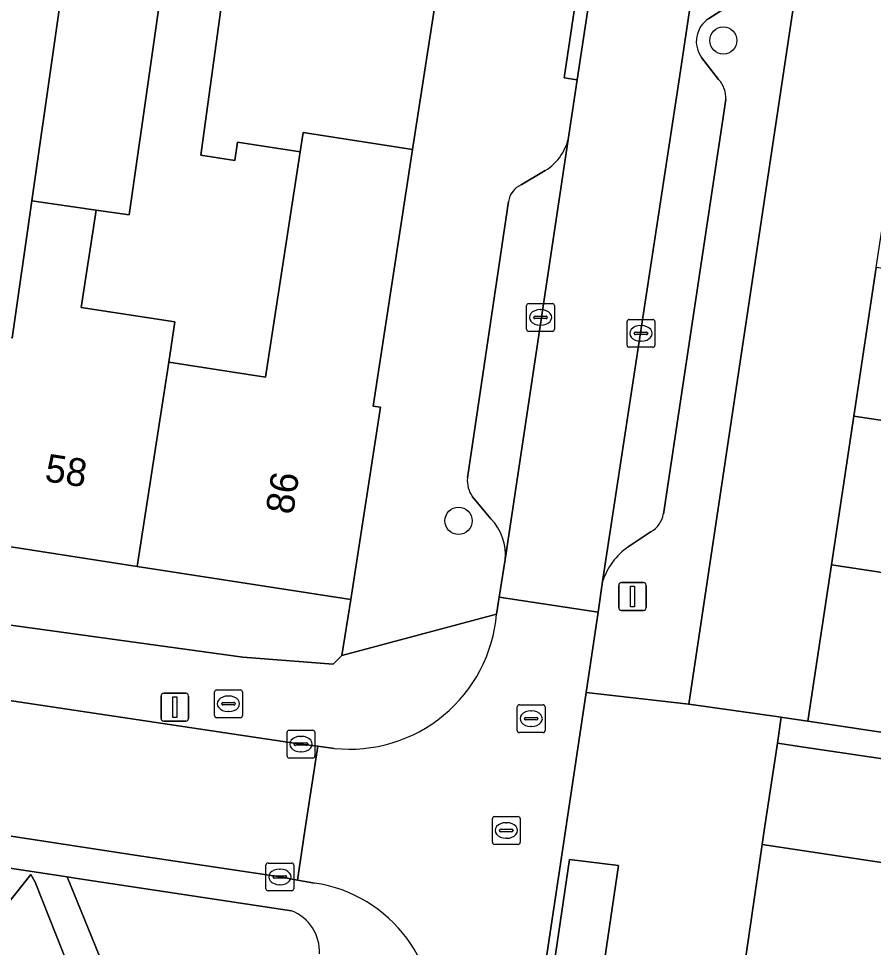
# Model space of a CAD drawing. Extents: x 163008 to 163854, y 382777 to 383982.
# Drawn here: x 163529.1 to 163559.84, y 383245.8 to 383279.18 of the extents above; entities that cross this region are included whole.
import ezdxf

# ---------------------------------------------------------------- set-up
doc = ezdxf.new("R2010")
doc.units = 0
for name, color, linetype in [('IMGEO_Boom', 7, 'Continuous'), ('IMGEO_Brandkraan', 7, 'Continuous'), ('IMGEO_Erf', 7, 'Continuous'), ('IMGEO_Groenvoorziening', 7, 'Continuous'), ('IMGEO_Kolk', 7, 'Continuous'), ('IMGEO_Lichtmast', 7, 'Continuous'), ('IMGEO_Muur', 7, 'Continuous'), ('IMGEO_Pand', 7, 'Continuous'), ('IMGEO_Pand_nummerreeks', 7, 'Continuous'), ('IMGEO_Parkeervlak_open', 7, 'Continuous'), ('IMGEO_Rijbaan_lokaal_open', 7, 'Continuous'), ('IMGEO_Rioolput', 7, 'Continuous'), ('IMGEO_Voetpad_halfverhard', 7, 'Continuous'), ('IMGEO_Voetpad_open', 7, 'Continuous')]:
    doc.layers.add(name, color=color, linetype=linetype)

msp = doc.modelspace()

# ---------------------------------------------------------------- linework, layer by layer
at = {"layer": 'IMGEO_Boom'}
for centre in [(163554.439, 383278.395), (163544.919, 383261.13)]:
    msp.add_circle(centre, 0.489, dxfattribs=at)
at = {"layer": 'IMGEO_Brandkraan'}
for p, q in [((163536.142, 383254.13), (163536.142, 383254.982)), ((163536.217, 383255.056), (163537.069, 383255.056)), ((163536.63, 383254.836), (163536.655, 383254.836)), ((163537.143, 383254.982), (163537.143, 383254.13)), ((163536.401, 383254.55), (163536.401, 383254.562)), ((163536.839, 383254.513), (163536.441, 383254.513)), ((163536.444, 383254.599), (163536.842, 383254.599)), ((163536.885, 383254.562), (163536.885, 383254.55)), ((163536.653, 383254.276), (163536.628, 383254.276)), ((163537.069, 383254.056), (163536.217, 383254.056))]:
    msp.add_line(p, q, dxfattribs=at)
for points in [[(163536.142, 383254.13), (163536.142, 383254.982)], [(163536.217, 383255.056), (163537.069, 383255.056)], [(163537.143, 383254.982), (163537.143, 383254.13)], [(163537.069, 383254.056), (163536.217, 383254.056)]]:
    msp.add_lwpolyline(points, dxfattribs=at)
for centre, radius, start, end in [((163536.219, 383254.98), 0.0765, 91.552, 178.448), ((163536.219, 383254.98), 0.0765, 91.552, 178.448), ((163537.067, 383254.98), 0.0765, 1.552, 88.448), ((163537.067, 383254.98), 0.0765, 1.552, 88.448), ((163536.441, 383254.559), 0.0403, 85.8775, 175.7526), ((163536.438, 383254.549), 0.0366, 178.938, 274.7102), ((163536.842, 383254.556), 0.043, 264.8664, 352.4533), ((163536.846, 383254.561), 0.0386, 1.7309, 96.639), ((163536.219, 383254.132), 0.0765, 181.552, 268.448), ((163536.219, 383254.132), 0.0765, 181.552, 268.448), ((163537.067, 383254.132), 0.0765, 271.552, 358.448), ((163537.067, 383254.132), 0.0765, 271.552, 358.448)]:
    msp.add_arc(centre, radius, start, end, dxfattribs=at)
for centre, major_axis, ratio, start_param, end_param in [((163536.629, 383254.556), (-0.387, 0.002), 0.722429, 4.712389, 7.853982), ((163536.654, 383254.556), (-0.39, 0.002), 0.717154, 1.570796, 4.712389)]:
    msp.add_ellipse(centre, major_axis=major_axis, ratio=ratio, start_param=start_param, end_param=end_param, dxfattribs=at)
at = {"layer": 'IMGEO_Erf'}
msp.add_lwpolyline([(163561.554, 383280.911), (163562.362, 383286.25), (163563.169, 383291.59), (163564.019, 383297.21), (163559.698, 383297.858), (163553.2, 383254.546), (163556.521, 383254.072), (163556.582, 383254.063), (163557.474, 383253.935), (163558.324, 383259.553), (163559.131, 383264.893), (163559.94, 383270.232), (163560.746, 383275.572)], close=True, dxfattribs=at)
for points in [[(163531.108, 383283.349), (163534.604, 383282.849), (163533.07, 383272.129), (163531.884, 383272.299), (163531.345, 383268.797), (163534.717, 383268.278), (163534.494, 383266.832), (163537.973, 383266.296), (163539.219, 383274.389), (163536.971, 383274.735), (163536.871, 383274.083), (163535.656, 383274.27), (163536.374, 383279.504), (163536.967, 383283.358), (163524.19, 383284.883)], [(163528.868, 383267.698), (163529.574, 383272.63), (163531.108, 383283.349)], [(163516.193, 383259.124), (163537.165, 383256.227), (163540.412, 383255.977), (163540.726, 383256.295), (163541.05, 383258.309), (163533.364, 383259.492), (163527.498, 383260.396)], [(163561.241, 383248.683), (163555.832, 383249.496), (163554.992, 383243.736)]]:
    msp.add_lwpolyline(points, dxfattribs=at)
at = {"layer": 'IMGEO_Groenvoorziening'}
msp.add_lwpolyline([(163529.687, 383248.145), (163529.535, 383248.419), (163523.786, 383241.186), (163524.116, 383241.186), (163532.962, 383239.887)], close=True, dxfattribs=at)
msp.add_lwpolyline([(163538.913, 383247.112), (163531.131, 383248.289), (163530.839, 383248.333), (163531.847, 383245.867), (163537.788, 383231.116), (163537.814, 383231.286), (163538.163, 383233.587), (163539.193, 383240.596)], dxfattribs=at)
msp.add_arc((163538.354, 383245.653), 1.563, 356.7853, 69.0252, dxfattribs=at)
at = {"layer": 'IMGEO_Kolk'}
for p, q in [((163547.365, 383268.015), (163547.365, 383268.867)), ((163547.44, 383268.941), (163548.292, 383268.941)), ((163548.366, 383268.867), (163548.366, 383268.015)), ((163547.624, 383268.435), (163547.624, 383268.447)), ((163547.667, 383268.484), (163548.065, 383268.484)), ((163547.853, 383268.721), (163547.878, 383268.721)), ((163548.108, 383268.447), (163548.108, 383268.435)), ((163548.062, 383268.398), (163547.664, 383268.398)), ((163547.876, 383268.161), (163547.851, 383268.161)), ((163550.977, 383267.441), (163550.977, 383268.293)), ((163551.052, 383268.367), (163551.904, 383268.367)), ((163551.465, 383268.147), (163551.49, 383268.147)), ((163551.978, 383268.293), (163551.978, 383267.441)), ((163548.292, 383267.941), (163547.44, 383267.941)), ((163551.236, 383267.861), (163551.236, 383267.873)), ((163551.674, 383267.824), (163551.276, 383267.824)), ((163551.279, 383267.91), (163551.677, 383267.91)), ((163551.72, 383267.873), (163551.72, 383267.861)), ((163551.488, 383267.587), (163551.463, 383267.587)), ((163551.904, 383267.367), (163551.052, 383267.367)), ((163547.029, 383253.594), (163547.029, 383254.446)), ((163547.104, 383254.52), (163547.956, 383254.52)), ((163548.03, 383254.446), (163548.03, 383253.594)), ((163547.517, 383254.3), (163547.542, 383254.3)), ((163547.288, 383254.014), (163547.288, 383254.026)), ((163547.726, 383253.977), (163547.328, 383253.977)), ((163547.331, 383254.063), (163547.729, 383254.063)), ((163547.54, 383253.74), (163547.515, 383253.74)), ((163547.772, 383254.026), (163547.772, 383254.014)), ((163538.75, 383252.68), (163538.75, 383253.532)), ((163538.825, 383253.606), (163539.677, 383253.606)), ((163539.751, 383253.532), (163539.751, 383252.68)), ((163547.956, 383253.52), (163547.104, 383253.52)), ((163539.009, 383253.1), (163539.009, 383253.112)), ((163539.052, 383253.149), (163539.45, 383253.149)), ((163539.238, 383253.386), (163539.263, 383253.386)), ((163539.493, 383253.112), (163539.493, 383253.1)), ((163539.447, 383253.063), (163539.049, 383253.063)), ((163539.261, 383252.826), (163539.236, 383252.826)), ((163539.677, 383252.606), (163538.825, 383252.606)), ((163537.993, 383247.908), (163537.993, 383248.76)), ((163538.068, 383248.834), (163538.92, 383248.834)), ((163538.994, 383248.76), (163538.994, 383247.908)), ((163538.481, 383248.614), (163538.506, 383248.614)), ((163538.252, 383248.328), (163538.252, 383248.34)), ((163538.69, 383248.291), (163538.292, 383248.291)), ((163538.295, 383248.377), (163538.693, 383248.377)), ((163538.736, 383248.34), (163538.736, 383248.328)), ((163538.92, 383247.834), (163538.068, 383247.834)), ((163538.504, 383248.054), (163538.479, 383248.054))]:
    msp.add_line(p, q, dxfattribs=at)
for points in [[(163547.365, 383268.015), (163547.365, 383268.867)], [(163547.44, 383268.941), (163548.292, 383268.941)], [(163548.366, 383268.867), (163548.366, 383268.015)], [(163550.977, 383267.441), (163550.977, 383268.293)], [(163551.052, 383268.367), (163551.904, 383268.367)], [(163551.978, 383268.293), (163551.978, 383267.441)], [(163548.292, 383267.941), (163547.44, 383267.941)], [(163551.904, 383267.367), (163551.052, 383267.367)], [(163547.029, 383253.594), (163547.029, 383254.446)], [(163547.104, 383254.52), (163547.956, 383254.52)], [(163548.03, 383254.446), (163548.03, 383253.594)], [(163538.75, 383252.68), (163538.75, 383253.532)], [(163538.825, 383253.606), (163539.677, 383253.606)], [(163539.751, 383253.532), (163539.751, 383252.68)], [(163547.956, 383253.52), (163547.104, 383253.52)], [(163539.677, 383252.606), (163538.825, 383252.606)], [(163537.993, 383247.908), (163537.993, 383248.76)], [(163538.068, 383248.834), (163538.92, 383248.834)], [(163538.994, 383248.76), (163538.994, 383247.908)], [(163538.92, 383247.834), (163538.068, 383247.834)]]:
    msp.add_lwpolyline(points, dxfattribs=at)
for centre, radius, start, end in [((163547.442, 383268.865), 0.0765, 91.552, 178.448), ((163547.442, 383268.865), 0.0765, 91.552, 178.448), ((163548.29, 383268.865), 0.0765, 1.552, 88.448), ((163548.29, 383268.865), 0.0765, 1.552, 88.448), ((163547.664, 383268.444), 0.0403, 85.8775, 175.7526), ((163547.661, 383268.434), 0.0366, 178.938, 274.7102), ((163548.065, 383268.441), 0.043, 264.8664, 352.4533), ((163548.069, 383268.446), 0.0386, 1.7309, 96.639), ((163551.054, 383268.291), 0.0765, 91.552, 178.448), ((163551.054, 383268.291), 0.0765, 91.552, 178.448), ((163551.902, 383268.291), 0.0765, 1.552, 88.448), ((163551.902, 383268.291), 0.0765, 1.552, 88.448), ((163547.442, 383268.017), 0.0765, 181.552, 268.448), ((163547.442, 383268.017), 0.0765, 181.552, 268.448), ((163548.29, 383268.017), 0.0765, 271.552, 358.448), ((163548.29, 383268.017), 0.0765, 271.552, 358.448), ((163551.276, 383267.87), 0.0403, 85.8775, 175.7526), ((163551.273, 383267.86), 0.0366, 178.938, 274.7102), ((163551.677, 383267.867), 0.043, 264.8664, 352.4533), ((163551.681, 383267.872), 0.0386, 1.7309, 96.639), ((163551.054, 383267.443), 0.0765, 181.552, 268.448), ((163551.054, 383267.443), 0.0765, 181.552, 268.448), ((163551.902, 383267.443), 0.0765, 271.552, 358.448), ((163551.902, 383267.443), 0.0765, 271.552, 358.448), ((163547.106, 383254.444), 0.0765, 91.552, 178.448), ((163547.106, 383254.444), 0.0765, 91.552, 178.448), ((163547.954, 383254.444), 0.0765, 1.552, 88.448), ((163547.954, 383254.444), 0.0765, 1.552, 88.448), ((163547.328, 383254.023), 0.0403, 85.8775, 175.7526), ((163547.325, 383254.013), 0.0366, 178.938, 274.7102), ((163547.729, 383254.02), 0.043, 264.8664, 352.4533), ((163547.733, 383254.025), 0.0386, 1.7309, 96.639), ((163538.827, 383253.53), 0.0765, 91.552, 178.448), ((163538.827, 383253.53), 0.0765, 91.552, 178.448), ((163539.675, 383253.53), 0.0765, 1.552, 88.448), ((163539.675, 383253.53), 0.0765, 1.552, 88.448), ((163547.106, 383253.596), 0.0765, 181.552, 268.448), ((163547.106, 383253.596), 0.0765, 181.552, 268.448), ((163547.954, 383253.596), 0.0765, 271.552, 358.448), ((163547.954, 383253.596), 0.0765, 271.552, 358.448), ((163539.049, 383253.109), 0.0403, 85.8775, 175.7526), ((163539.046, 383253.099), 0.0366, 178.938, 274.7102), ((163539.45, 383253.106), 0.043, 264.8664, 352.4533), ((163539.454, 383253.111), 0.0386, 1.7309, 96.639), ((163538.827, 383252.682), 0.0765, 181.552, 268.448), ((163538.827, 383252.682), 0.0765, 181.552, 268.448), ((163539.675, 383252.682), 0.0765, 271.552, 358.448), ((163539.675, 383252.682), 0.0765, 271.552, 358.448), ((163538.07, 383248.758), 0.0765, 91.552, 178.448), ((163538.07, 383248.758), 0.0765, 91.552, 178.448), ((163538.918, 383248.758), 0.0765, 1.552, 88.448), ((163538.918, 383248.758), 0.0765, 1.552, 88.448), ((163538.292, 383248.337), 0.0403, 85.8775, 175.7526), ((163538.289, 383248.327), 0.0366, 178.938, 274.7102), ((163538.693, 383248.334), 0.043, 264.8664, 352.4533), ((163538.697, 383248.339), 0.0386, 1.7309, 96.639), ((163538.07, 383247.91), 0.0765, 181.552, 268.448), ((163538.07, 383247.91), 0.0765, 181.552, 268.448), ((163538.918, 383247.91), 0.0765, 271.552, 358.448), ((163538.918, 383247.91), 0.0765, 271.552, 358.448)]:
    msp.add_arc(centre, radius, start, end, dxfattribs=at)
for centre, major_axis, ratio, start_param, end_param in [((163547.852, 383268.441), (-0.387, 0.002), 0.722429, 4.712389, 7.853982), ((163547.877, 383268.441), (-0.39, 0.002), 0.717154, 1.570796, 4.712389), ((163551.464, 383267.867), (-0.387, 0.002), 0.722429, 4.712389, 7.853982), ((163551.489, 383267.867), (-0.39, 0.002), 0.717154, 1.570796, 4.712389), ((163547.516, 383254.02), (-0.387, 0.002), 0.722429, 4.712389, 7.853982), ((163547.541, 383254.02), (-0.39, 0.002), 0.717154, 1.570796, 4.712389), ((163539.237, 383253.106), (-0.387, 0.002), 0.722429, 4.712389, 7.853982), ((163539.262, 383253.106), (-0.39, 0.002), 0.717154, 1.570796, 4.712389), ((163538.48, 383248.334), (-0.387, 0.002), 0.722429, 4.712389, 7.853982), ((163538.505, 383248.334), (-0.39, 0.002), 0.717154, 1.570796, 4.712389)]:
    msp.add_ellipse(centre, major_axis=major_axis, ratio=ratio, start_param=start_param, end_param=end_param, dxfattribs=at)
at = {"layer": 'IMGEO_Lichtmast'}
for p, q in [((163550.676, 383258.011), (163550.676, 383258.811)), ((163550.676, 383258.811), (163550.676, 383258.011)), ((163550.776, 383258.911), (163551.566, 383258.911)), ((163551.566, 383258.911), (163550.776, 383258.911)), ((163551.666, 383258.811), (163551.666, 383258.011)), ((163551.666, 383258.011), (163551.666, 383258.811)), ((163551.566, 383257.911), (163550.776, 383257.911)), ((163550.776, 383257.911), (163551.566, 383257.911)), ((163534.218, 383254.033), (163534.218, 383254.833)), ((163534.218, 383254.833), (163534.218, 383254.033)), ((163534.318, 383254.933), (163535.108, 383254.933)), ((163535.108, 383254.933), (163534.318, 383254.933)), ((163535.208, 383254.833), (163535.208, 383254.033)), ((163535.208, 383254.033), (163535.208, 383254.833)), ((163535.108, 383253.933), (163534.318, 383253.933)), ((163534.318, 383253.933), (163535.108, 383253.933))]:
    msp.add_line(p, q, dxfattribs=at)
for points in [[(163551.096, 383258.786), (163551.246, 383258.786), (163551.246, 383258.036), (163551.096, 383258.036), (163551.096, 383258.786)], [(163534.638, 383254.808), (163534.788, 383254.808), (163534.788, 383254.058), (163534.638, 383254.058), (163534.638, 383254.808)]]:
    msp.add_lwpolyline(points, dxfattribs=at)
for centre, start, end in [((163550.776, 383258.811), 90, 180), ((163550.776, 383258.811), 90, 180), ((163551.566, 383258.811), 0, 90), ((163551.566, 383258.811), 360, 90), ((163550.776, 383258.011), 180, 270), ((163550.776, 383258.011), 180, 270), ((163551.566, 383258.011), 270, 0), ((163551.566, 383258.011), 270, 0), ((163534.318, 383254.833), 90, 180), ((163534.318, 383254.833), 90, 180), ((163535.108, 383254.833), 0, 90), ((163535.108, 383254.833), 360, 90), ((163534.318, 383254.033), 180, 270), ((163534.318, 383254.033), 180, 270), ((163535.108, 383254.033), 270, 0), ((163535.108, 383254.033), 270, 0)]:
    msp.add_arc(centre, 0.1, start, end, dxfattribs=at)
at = {"layer": 'IMGEO_Muur'}
msp.add_lwpolyline([(163555.832, 383249.496), (163554.992, 383243.736)], dxfattribs=at)
at = {"layer": 'IMGEO_Pand'}
for points in [[(163534.604, 383282.849), (163531.108, 383283.349), (163529.574, 383272.63), (163531.884, 383272.299), (163533.07, 383272.129)], [(163544.455, 383282.206), (163539.514, 383282.966), (163536.967, 383283.358), (163536.374, 383279.504), (163535.656, 383274.27), (163536.871, 383274.083), (163536.971, 383274.735), (163539.219, 383274.389), (163539.326, 383275.084), (163543.265, 383274.477)], [(163543.265, 383274.477), (163539.326, 383275.084), (163539.219, 383274.389), (163537.973, 383266.296), (163534.494, 383266.832), (163533.364, 383259.492), (163541.05, 383258.309), (163542.114, 383265.216), (163541.845, 383265.258)], [(163534.494, 383266.832), (163534.717, 383268.278), (163531.345, 383268.797), (163531.884, 383272.299), (163529.574, 383272.63), (163528.868, 383267.698), (163528.628, 383267.735), (163527.498, 383260.396), (163533.364, 383259.492)], [(163568.348, 383268.825), (163568.368, 383268.957), (163559.94, 383270.232), (163559.131, 383264.893), (163567.566, 383263.618)], [(163572.112, 383262.839), (163567.566, 383263.618), (163559.131, 383264.893), (163558.324, 383259.553), (163566.494, 383258.318), (163571.323, 383257.588)], [(163566.479, 383258.216), (163566.494, 383258.318), (163558.324, 383259.553), (163557.474, 383253.935), (163562.419, 383253.192), (163565.651, 383252.707)], [(163561.791, 383252.334), (163557.338, 383253.003), (163556.389, 383253.146), (163555.909, 383250), (163555.832, 383249.496), (163561.241, 383248.683), (163561.426, 383249.91)]]:
    msp.add_lwpolyline(points, close=True, dxfattribs=at)
at = {"layer": 'IMGEO_Parkeervlak_open'}
for points in [[(163558.015, 383301.927), (163556.616, 383302.169), (163552.86, 383277.062), (163550.1, 383258.952)], [(163553.916, 383279.182), (163554.739, 383279.709)], [(163554.27, 383276.994), (163553.658, 383277.783)], [(163552.282, 383261.374), (163554.526, 383276.274)], [(163546.592, 383259.737), (163548.888, 383274.994)], [(163548.031, 383273.718), (163547.171, 383273.211)], [(163546.715, 383272.609), (163545.234, 383262.672)], [(163545.416, 383261.997), (163546.084, 383261.201)], [(163551.023, 383260.198), (163551.842, 383260.743)]]:
    msp.add_lwpolyline(points, dxfattribs=at)
msp.add_lwpolyline([(163550.012, 383244.277), (163550.665, 383248.74), (163548.903, 383248.964), (163548.246, 383244.491)], close=True, dxfattribs=at)
for centre, radius, start, end in [((163554.443, 383278.361), 0.975, 122.7191, 216.3831), ((163553.547, 383276.331), 0.981, 356.6431, 42.5032), ((163547.092, 383275.275), 1.818, 301.1063, 351.1207), ((163547.485, 383272.499), 0.778, 113.8155, 171.8984), ((163546.312, 383262.601), 1.08, 176.2144, 213.9651), ((163544.777, 383259.927), 1.825, 354.0088, 44.2642), ((163551.396, 383261.523), 0.898, 299.748, 350.4754), ((163552.424, 383258.195), 2.445, 124.9794, 161.9607)]:
    msp.add_arc(centre, radius, start, end, dxfattribs=at)
at = {"layer": 'IMGEO_Rijbaan_lokaal_open'}
msp.add_lwpolyline([(163549.934, 383257.848), (163550.1, 383258.952), (163552.86, 383277.062), (163556.616, 383302.169), (163553.086, 383302.704), (163550.322, 383284.469), (163549.87, 383281.481), (163549.189, 383276.981), (163548.888, 383274.994), (163546.592, 383259.737), (163546.38, 383258.387)], close=True, dxfattribs=at)
for points in [[(163506.629, 383253.167), (163511.084, 383252.5), (163527.489, 383250), (163533.355, 383249.106), (163538.498, 383248.335), (163539.121, 383248.223), (163539.395, 383250), (163539.862, 383253.028), (163539.247, 383253.105), (163534.048, 383253.888), (163512.907, 383257.051), (163503.36, 383258.476), (163501.939, 383258.688)], [(163544.004, 383242.393), (163547.542, 383241.867), (163548.758, 383250), (163549.501, 383254.96), (163549.934, 383257.848), (163546.38, 383258.387), (163546.285, 383257.781)], [(163540.446, 383252.954), (163539.862, 383253.028), (163539.395, 383250), (163539.121, 383248.223), (163539.736, 383248.113)]]:
    msp.add_lwpolyline(points, dxfattribs=at)
for centre, radius, start, end in [((163540.996, 383258.233), 5.308, 264.048, 355.1119), ((163539.005, 383243.115), 5.051, 351.7801, 81.6771)]:
    msp.add_arc(centre, radius, start, end, dxfattribs=at)
at = {"layer": 'IMGEO_Rioolput'}
for p, q in [((163546.134, 383249.577), (163546.134, 383250.429)), ((163546.209, 383250.503), (163547.061, 383250.503)), ((163547.135, 383250.429), (163547.135, 383249.577)), ((163546.622, 383250.283), (163546.647, 383250.283)), ((163546.393, 383249.997), (163546.393, 383250.009)), ((163546.831, 383249.96), (163546.433, 383249.96)), ((163546.436, 383250.046), (163546.834, 383250.046)), ((163546.877, 383250.009), (163546.877, 383249.997)), ((163547.061, 383249.503), (163546.209, 383249.503)), ((163546.645, 383249.723), (163546.62, 383249.723))]:
    msp.add_line(p, q, dxfattribs=at)
for points in [[(163546.134, 383249.577), (163546.134, 383250.429)], [(163546.209, 383250.503), (163547.061, 383250.503)], [(163547.135, 383250.429), (163547.135, 383249.577)], [(163547.061, 383249.503), (163546.209, 383249.503)]]:
    msp.add_lwpolyline(points, dxfattribs=at)
for centre, radius, start, end in [((163546.211, 383250.427), 0.0765, 91.552, 178.448), ((163546.211, 383250.427), 0.0765, 91.552, 178.448), ((163547.059, 383250.427), 0.0765, 1.552, 88.448), ((163547.059, 383250.427), 0.0765, 1.552, 88.448), ((163546.433, 383250.006), 0.0403, 85.8775, 175.7526), ((163546.43, 383249.996), 0.0366, 178.938, 274.7102), ((163546.834, 383250.003), 0.043, 264.8664, 352.4533), ((163546.838, 383250.008), 0.0386, 1.7309, 96.639), ((163546.211, 383249.579), 0.0765, 181.552, 268.448), ((163546.211, 383249.579), 0.0765, 181.552, 268.448), ((163547.059, 383249.579), 0.0765, 271.552, 358.448), ((163547.059, 383249.579), 0.0765, 271.552, 358.448)]:
    msp.add_arc(centre, radius, start, end, dxfattribs=at)
for centre, major_axis, ratio, start_param, end_param in [((163546.621, 383250.003), (-0.387, 0.002), 0.722429, 4.712389, 7.853982), ((163546.646, 383250.003), (-0.39, 0.002), 0.717154, 1.570796, 4.712389)]:
    msp.add_ellipse(centre, major_axis=major_axis, ratio=ratio, start_param=start_param, end_param=end_param, dxfattribs=at)
at = {"layer": 'IMGEO_Voetpad_halfverhard'}
for points in [[(163537.788, 383231.116), (163531.847, 383245.867), (163530.839, 383248.333), (163527.193, 383248.884), (163524.233, 383244.988), (163515.839, 383233.941), (163517.829, 383233.639), (163523.354, 383240.42), (163523.455, 383240.185), (163524.116, 383241.186), (163523.786, 383241.186), (163529.535, 383248.419)], [(163529.535, 383248.419), (163529.687, 383248.145), (163532.962, 383239.887), (163533.329, 383239.061), (163536.572, 383230.793), (163537.205, 383230.697)]]:
    msp.add_lwpolyline(points, dxfattribs=at)
at = {"layer": 'IMGEO_Voetpad_open'}
for points in [[(163552.608, 383304.901), (163551.974, 383305.668), (163549.247, 383306.078), (163545.899, 383283.783), (163544.726, 383283.957), (163544.455, 383282.206), (163543.265, 383274.477), (163541.845, 383265.258), (163542.114, 383265.216), (163541.05, 383258.309), (163540.726, 383256.295), (163546.285, 383257.781), (163546.38, 383258.387), (163546.592, 383259.737)], [(163550.1, 383258.952), (163549.934, 383257.848), (163549.501, 383254.96), (163553.2, 383254.546), (163559.698, 383297.858)], [(163548.888, 383274.994), (163549.189, 383276.981), (163548.717, 383277.051), (163549.388, 383281.552), (163549.87, 383281.481), (163550.322, 383284.469)], [(163554.739, 383279.709), (163553.916, 383279.182)], [(163553.658, 383277.783), (163554.27, 383276.994)], [(163554.526, 383276.274), (163552.282, 383261.374)], [(163547.171, 383273.211), (163548.031, 383273.718)], [(163545.234, 383262.672), (163546.715, 383272.609)], [(163546.084, 383261.201), (163545.416, 383261.997)], [(163551.842, 383260.743), (163551.023, 383260.198)], [(163503.51, 383259.495), (163503.36, 383258.476), (163512.907, 383257.051), (163534.048, 383253.888), (163539.247, 383253.105), (163539.862, 383253.028), (163540.446, 383252.954)], [(163546.285, 383257.781), (163540.726, 383256.295), (163540.412, 383255.977), (163537.165, 383256.227), (163516.193, 383259.124)], [(163562.419, 383253.192), (163557.474, 383253.935), (163556.582, 383254.063), (163556.521, 383254.072), (163556.389, 383253.146), (163557.338, 383253.003), (163561.791, 383252.334)], [(163539.736, 383248.113), (163539.121, 383248.223), (163538.498, 383248.335), (163533.355, 383249.106), (163527.489, 383250), (163511.084, 383252.5), (163506.629, 383253.167)], [(163506.615, 383252.106), (163511.076, 383251.423), (163519.815, 383250), (163527.193, 383248.884), (163530.839, 383248.333), (163531.131, 383248.289), (163538.913, 383247.112)]]:
    msp.add_lwpolyline(points, dxfattribs=at)
for points in [[(163549.189, 383276.981), (163549.87, 383281.481), (163549.388, 383281.552), (163548.717, 383277.051)], [(163556.389, 383253.146), (163556.521, 383254.072), (163553.2, 383254.546), (163549.501, 383254.96), (163548.758, 383250), (163547.542, 383241.867), (163546.124, 383232.387), (163553.112, 383231.333), (163553.141, 383231.523), (163553.717, 383235.394), (163554.992, 383243.736), (163555.832, 383249.496), (163555.909, 383250)], [(163550.665, 383248.74), (163550.012, 383244.277), (163548.246, 383244.491), (163548.903, 383248.964)]]:
    msp.add_lwpolyline(points, close=True, dxfattribs=at)
for centre, radius, start, end in [((163554.443, 383278.361), 0.975, 122.7191, 216.3831), ((163553.547, 383276.331), 0.981, 356.6431, 42.5032), ((163547.092, 383275.275), 1.818, 301.1063, 351.1207), ((163547.485, 383272.499), 0.778, 113.8155, 171.8984), ((163546.312, 383262.601), 1.08, 176.2144, 213.9651), ((163544.777, 383259.927), 1.825, 354.0088, 44.2642), ((163551.396, 383261.523), 0.898, 299.748, 350.4754), ((163552.424, 383258.195), 2.445, 124.9794, 161.9607), ((163540.996, 383258.233), 5.308, 264.048, 355.1119), ((163539.005, 383243.115), 5.051, 351.7801, 81.6771), ((163538.354, 383245.653), 1.563, 356.7853, 69.0252)]:
    msp.add_arc(centre, radius, start, end, dxfattribs=at)

# ---------------------------------------------------------------- texts
at = {"layer": 'IMGEO_Pand_nummerreeks'}
for s, rotation, p in [('58', 351.2452, (163530.001, 383262.56)), ('86', 81.2454, (163538.965, 383261.329))]:
    msp.add_text(s, height=1, rotation=rotation, dxfattribs=at).set_placement(p)

doc.saveas('drawing.dxf')
